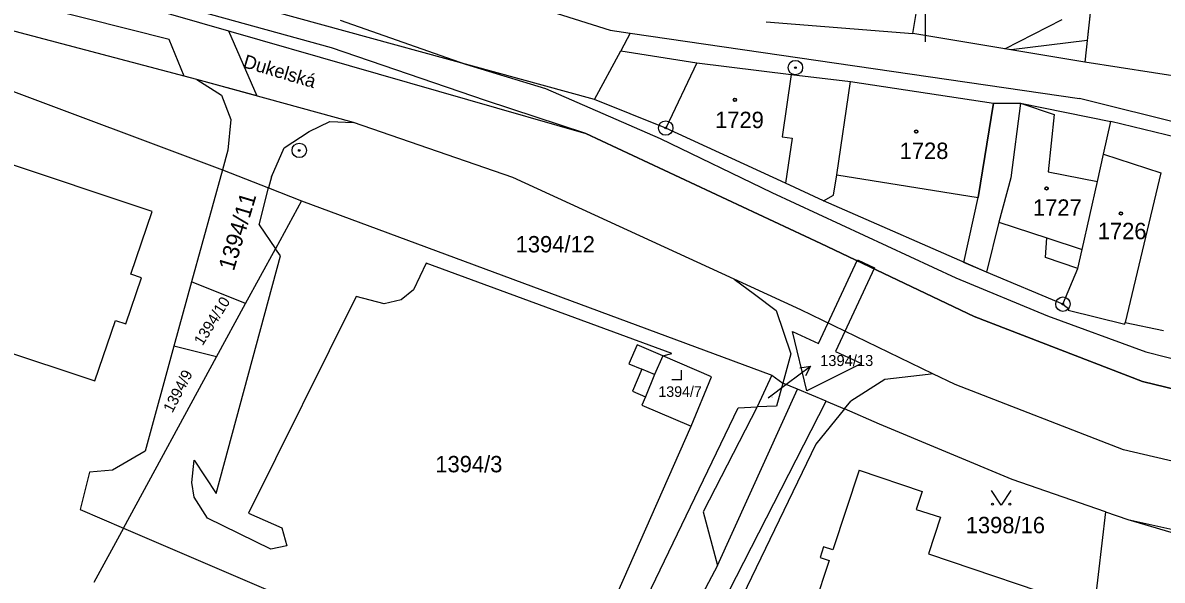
# Model space of a CAD drawing. Extents: x -593183 to -588034, y -1130415 to -1124994.
# Drawn here: x -590198.3 to -590080.2, y -1129405.1 to -1129347.3 of the extents above; entities that cross this region are included whole.
import ezdxf

# ---------------------------------------------------------------- set-up
doc = ezdxf.new("R2010")
doc.units = 0
for name, color, linetype in [('Vrstva 1', 7, 'Continuous'), ('Vrstva 10', 7, 'Continuous'), ('Vrstva 15', 7, 'Continuous'), ('Vrstva 16', 7, 'Continuous'), ('Vrstva 18', 7, 'Continuous'), ('Vrstva 19', 7, 'Continuous'), ('Vrstva 24', 7, 'Continuous'), ('Vrstva 25', 7, 'Continuous'), ('Vrstva 27', 7, 'Continuous'), ('Vrstva 4', 7, 'Continuous')]:
    doc.layers.add(name, color=color, linetype=linetype)

msp = doc.modelspace()

# ---------------------------------------------------------------- linework, layer by layer
at = {"layer": 'Vrstva 1'}
for p, q in [((-590139.01, -1129355.3), (-590244.64, -1129326.31)), ((-590231.05, -1129332.62), (-590139.93, -1129358.81)), ((-590106, -1129348.44), (-590103.78, -1129334.98)), ((-590086.48, -1129335.55), (-590088.17, -1129351.42)), ((-590180.27, -1129353.22), (-590216.59, -1129343.65)), ((-590104.75, -1129344.33), (-590104.75, -1129349.33)), ((-590146.06, -1129345.37), (-590137.4, -1129348.1)), ((-590218.07, -1129347.45), (-590177.61, -1129362.59)), ((-590121.22, -1129347.23), (-590106, -1129348.44)), ((-590137.4, -1129348.1), (-590135.32, -1129348.4)), ((-590135.32, -1129348.4), (-590136.31, -1129350.26)), ((-590135.32, -1129348.4), (-590088.73, -1129355.19)), ((-590088.17, -1129351.42), (-590106, -1129348.44)), ((-590139.01, -1129355.3), (-590136.31, -1129350.26)), ((-590136.31, -1129350.26), (-590128.41, -1129351.5)), ((-590037.28, -1129359.43), (-590088.17, -1129351.42)), ((-590128.41, -1129351.5), (-590118.62, -1129352.69)), ((-590180.27, -1129353.22), (-590177.69, -1129354.86)), ((-590164.02, -1129357.67), (-590180.27, -1129353.22)), ((-590118.62, -1129352.69), (-590119.55, -1129359.15)), ((-590118.62, -1129352.69), (-590112.49, -1129353.44)), ((-590112.49, -1129353.44), (-590097.66, -1129355.67)), ((-590177.69, -1129354.86), (-590176.72, -1129357.36)), ((-590131.64, -1129358.25), (-590139.01, -1129355.3)), ((-590097.66, -1129355.67), (-590094.85, -1129355.69)), ((-590094.85, -1129355.69), (-590095.84, -1129363.42)), ((-590094.85, -1129355.69), (-590085.47, -1129357.56)), ((-590076.58, -1129358.22), (-590088.73, -1129355.19)), ((-590176.72, -1129357.36), (-590177.05, -1129360.54)), ((-590147.5, -1129363.39), (-590164.02, -1129357.67)), ((-590119.22, -1129363.97), (-590131.64, -1129358.25)), ((-590086.24, -1129360.97), (-590085.47, -1129357.56)), ((-590068.5, -1129361.72), (-590085.47, -1129357.56)), ((-590184.89, -1129366.89), (-590208.47, -1129359.04)), ((-590139.93, -1129358.81), (-590115.56, -1129370.22)), ((-590119.55, -1129359.15), (-590118.53, -1129359.3)), ((-590118.53, -1129359.3), (-590119.22, -1129363.97)), ((-590177.05, -1129360.54), (-590177.61, -1129362.59)), ((-590086.88, -1129363.8), (-590086.24, -1129360.97)), ((-590177.61, -1129362.59), (-590180.8, -1129374.2)), ((-590177.61, -1129362.59), (-590172.82, -1129364.46)), ((-590172.82, -1129364.46), (-590169.4, -1129365.8)), ((-590124.54, -1129373.94), (-590147.5, -1129363.39)), ((-590115.28, -1129365.79), (-590119.22, -1129363.97)), ((-590095.84, -1129363.42), (-590097.11, -1129368.01)), ((-590088.46, -1129370.83), (-590086.88, -1129363.8)), ((-590169.4, -1129365.8), (-590172.11, -1129370.78)), ((-590169.4, -1129365.8), (-590120.64, -1129383.86)), ((-590098.39, -1129373.21), (-590115.28, -1129365.79)), ((-590187.09, -1129373.4), (-590184.89, -1129366.89)), ((-590097.11, -1129368.01), (-590098.39, -1129373.21)), ((-590115.56, -1129370.22), (-590099.66, -1129377.8)), ((-590175.2, -1129376.45), (-590172.11, -1129370.78)), ((-590088.91, -1129372.81), (-590088.46, -1129370.83)), ((-590187.62, -1129378.57), (-590186, -1129373.77)), ((-590186, -1129373.77), (-590187.09, -1129373.4)), ((-590090.45, -1129376.51), (-590098.39, -1129373.21)), ((-590090.45, -1129376.51), (-590088.91, -1129372.81)), ((-590180.8, -1129374.2), (-590182.64, -1129380.88)), ((-590175.2, -1129376.45), (-590180.8, -1129374.2)), ((-590124.54, -1129373.94), (-590122.44, -1129375.49)), ((-590117.63, -1129377.11), (-590124.54, -1129373.94)), ((-590122.44, -1129375.49), (-590120.17, -1129377.17)), ((-590178.21, -1129381.98), (-590175.2, -1129376.45)), ((-590120.17, -1129377.17), (-590118.66, -1129381.65)), ((-590103.93, -1129383.74), (-590117.63, -1129377.11)), ((-590090.45, -1129376.51), (-590089.85, -1129376.99)), ((-590089.85, -1129376.99), (-590089.89, -1129377.14)), ((-590089.89, -1129377.14), (-590084.03, -1129378.58)), ((-590190.83, -1129384.48), (-590188.71, -1129378.2)), ((-590188.71, -1129378.2), (-590187.62, -1129378.57)), ((-590099.66, -1129377.8), (-590082.19, -1129384.53)), ((-590084.03, -1129378.58), (-590083.99, -1129378.43)), ((-590083.99, -1129378.43), (-590080.02, -1129379.26)), ((-590205.24, -1129379.69), (-590190.83, -1129384.48)), ((-590182.64, -1129380.88), (-590185.63, -1129391.77)), ((-590178.21, -1129381.98), (-590182.64, -1129380.88)), ((-590134.59, -1129380.72), (-590135.45, -1129382.7)), ((-590131.93, -1129381.87), (-590134.59, -1129380.72)), ((-590187.88, -1129399.75), (-590178.21, -1129381.98)), ((-590126.88, -1129384.04), (-590131.93, -1129381.87)), ((-590118.66, -1129381.65), (-590119.5, -1129384.7)), ((-590135.45, -1129382.7), (-590134.11, -1129383.27)), ((-590134.11, -1129383.27), (-590135.07, -1129385.54)), ((-590129.01, -1129389.17), (-590126.88, -1129384.04)), ((-590120.64, -1129383.86), (-590122.16, -1129387.17)), ((-590120.64, -1129383.86), (-590119.5, -1129384.7)), ((-590101.63, -1129384.86), (-590103.93, -1129383.74)), ((-590082.19, -1129384.53), (-590055.01, -1129391.21)), ((-590135.07, -1129385.54), (-590133.73, -1129386.11)), ((-590119.5, -1129384.7), (-590120.15, -1129387.08)), ((-590117.97, -1129385.34), (-590119.5, -1129384.7)), ((-590115.01, -1129386.57), (-590117.97, -1129385.34)), ((-590084.16, -1129391.61), (-590101.63, -1129384.86)), ((-590136.44, -1129428.41), (-590115.01, -1129386.57)), ((-590133.73, -1129386.11), (-590134.11, -1129386.99)), ((-590115.01, -1129386.57), (-590113.09, -1129387.38)), ((-590135.58, -1129411.01), (-590124.12, -1129387.26)), ((-590134.11, -1129386.99), (-590129.01, -1129389.17)), ((-590122.16, -1129387.17), (-590127.75, -1129398.03)), ((-590124.12, -1129387.26), (-590122.16, -1129387.17)), ((-590120.15, -1129387.08), (-590122.16, -1129387.17)), ((-590113.09, -1129387.38), (-590116.06, -1129391.03)), ((-590109.47, -1129388.96), (-590113.09, -1129387.38)), ((-590095.73, -1129394.69), (-590109.47, -1129388.96)), ((-590116.06, -1129391.03), (-590126.34, -1129412.24)), ((-590056.9, -1129397.99), (-590084.16, -1129391.61)), ((-590185.63, -1129391.77), (-590189, -1129393.74)), ((-590191.39, -1129393.93), (-590192.37, -1129397.82)), ((-590189, -1129393.74), (-590191.39, -1129393.93)), ((-590111.59, -1129393.73), (-590114.32, -1129401.99)), ((-590111.59, -1129393.73), (-590105.06, -1129395.94)), ((-590086.03, -1129398.05), (-590095.73, -1129394.69)), ((-590192.37, -1129397.82), (-590187.88, -1129399.75)), ((-590127.75, -1129398.03), (-590126.27, -1129403.61)), ((-590103.16, -1129398.6), (-590104.39, -1129402.4)), ((-590086.03, -1129398.05), (-590087.22, -1129408.19)), ((-590086.03, -1129398.05), (-590083.72, -1129398.85)), ((-590187.88, -1129399.75), (-590190.94, -1129405.38)), ((-590187.88, -1129399.75), (-590172.63, -1129406.29)), ((-590083.72, -1129398.85), (-590075.53, -1129401.25)), ((-590083.72, -1129398.85), (-590058.67, -1129404.34)), ((-590115.27, -1129401.68), (-590115.63, -1129402.77)), ((-590114.32, -1129401.99), (-590115.27, -1129401.68)), ((-590114.68, -1129403.08), (-590117.22, -1129410.78)), ((-590115.63, -1129402.77), (-590114.68, -1129403.08)), ((-590104.39, -1129402.4), (-590087.22, -1129408.19)), ((-590126.27, -1129403.61), (-590141.28, -1129431.81))]:
    msp.add_line(p, q, dxfattribs=at)
msp.add_lwpolyline([(-590105.06, -1129395.94), (-590105.66, -1129397.79), (-590103.16, -1129398.6)], dxfattribs=at)
at = {"layer": 'Vrstva 10'}
msp.add_lwpolyline([(-590111.35, -1129382.66), (-590117.01, -1129385.49), (-590118.51, -1129379.34), (-590115.81, -1129380.59), (-590111.77, -1129371.91), (-590110, -1129372.74), (-590114.04, -1129381.41)], close=True, dxfattribs=at)
at = {"layer": 'Vrstva 16'}
msp.add_line((-590121, -1129386.21), (-590119.03, -1129384.73), dxfattribs=at)
at = {"layer": 'Vrstva 24'}
for centre, radius in [((-590118.19, -1129351.99), 0.75), ((-590118.19, -1129351.99), 0.0903), ((-590131.64, -1129358.25), 0.75), ((-590131.64, -1129358.25), 0.0903), ((-590169.64, -1129360.57), 0.75), ((-590169.64, -1129360.57), 0.0903), ((-590090.45, -1129376.51), 0.75), ((-590090.45, -1129376.51), 0.0903)]:
    msp.add_circle(centre, radius, dxfattribs=at)
at = {"layer": 'Vrstva 25'}
for p, q in [((-590130, -1129384.36), (-590130, -1129383.36)), ((-590119.03, -1129384.73), (-590116.63, -1129382.93)), ((-590130, -1129384.36), (-590131, -1129384.36))]:
    msp.add_line(p, q, dxfattribs=at)
for points in [[(-590117.73, -1129383.13), (-590116.63, -1129382.93), (-590117.13, -1129383.93)], [(-590095.86, -1129395.85), (-590096.86, -1129397.35), (-590097.86, -1129395.85)]]:
    msp.add_lwpolyline(points, dxfattribs=at)
for centre, radius in [((-590124.46, -1129355.33), 0.175), ((-590124.46, -1129355.33), 0.15), ((-590105.66, -1129358.62), 0.175), ((-590105.66, -1129358.62), 0.15), ((-590092.15, -1129364.51), 0.175), ((-590092.15, -1129364.51), 0.15), ((-590084.44, -1129367.11), 0.175), ((-590084.44, -1129367.11), 0.15), ((-590097.76, -1129397.25), 0.1), ((-590095.96, -1129397.25), 0.1)]:
    msp.add_circle(centre, radius, dxfattribs=at)
at = {"layer": 'Vrstva 27'}
for p, q in [((-590183.13, -1129349.07), (-590255.09, -1129330.89)), ((-590086.48, -1129335.55), (-590087.93, -1129349.17)), ((-590209.95, -1129338.68), (-590176.98, -1129348.16)), ((-590166.29, -1129349.95), (-590184.25, -1129345.01)), ((-590165.39, -1129347.08), (-590152.39, -1129351.63)), ((-590096.47, -1129350.03), (-590090.52, -1129347.01)), ((-590181.57, -1129352.88), (-590183.13, -1129349.07)), ((-590176.98, -1129348.16), (-590174.05, -1129354.92)), ((-590150.34, -1129355.39), (-590166.29, -1129349.95)), ((-590095.83, -1129350.14), (-590096.47, -1129350.03)), ((-590087.93, -1129349.17), (-590095.83, -1129350.14)), ((-590152.39, -1129351.63), (-590144.09, -1129354.14)), ((-590180.27, -1129353.22), (-590181.57, -1129352.88)), ((-590174.05, -1129354.92), (-590180.27, -1129353.22)), ((-590144.09, -1129354.14), (-590132.23, -1129359.33)), ((-590139.93, -1129358.81), (-590150.34, -1129355.39)), ((-590099.25, -1129365.44), (-590097.66, -1129355.67)), ((-590097.66, -1129355.67), (-590094.85, -1129355.69)), ((-590094.85, -1129355.69), (-590095.84, -1129363.42)), ((-590115.56, -1129370.22), (-590139.93, -1129358.81)), ((-590132.23, -1129359.33), (-590120.62, -1129364.92)), ((-590095.84, -1129363.42), (-590097.11, -1129368.01)), ((-590120.62, -1129364.92), (-590101.54, -1129373.77)), ((-590100.72, -1129372.19), (-590099.25, -1129365.44)), ((-590097.11, -1129368.01), (-590098.39, -1129373.21)), ((-590099.66, -1129377.8), (-590115.56, -1129370.22)), ((-590098.39, -1129373.21), (-590100.72, -1129372.19)), ((-590101.54, -1129373.77), (-590092.05, -1129377.74)), ((-590082.19, -1129384.53), (-590099.66, -1129377.8)), ((-590092.05, -1129377.74), (-590081.86, -1129381.46)), ((-590081.86, -1129381.46), (-590068.36, -1129384.9)), ((-590055.01, -1129391.21), (-590082.19, -1129384.53))]:
    msp.add_line(p, q, dxfattribs=at)
at = {"layer": 'Vrstva 4'}
for p, q in [((-590128.41, -1129351.5), (-590131.64, -1129358.25)), ((-590113.88, -1129363.12), (-590112.49, -1129353.44)), ((-590097.66, -1129355.67), (-590099.25, -1129365.44)), ((-590094.85, -1129355.69), (-590091.35, -1129356.85)), ((-590091.35, -1129356.85), (-590091.98, -1129362.8)), ((-590168.6, -1129358.61), (-590166.47, -1129357.56)), ((-590166.47, -1129357.56), (-590164.02, -1129357.67)), ((-590171.19, -1129360.29), (-590168.6, -1129358.61)), ((-590172.53, -1129363.32), (-590171.19, -1129360.29)), ((-590086.24, -1129360.97), (-590080.29, -1129362.9)), ((-590114.24, -1129365.21), (-590113.88, -1129363.12)), ((-590113.88, -1129363.12), (-590099.25, -1129365.44)), ((-590091.98, -1129362.8), (-590086.88, -1129363.8)), ((-590080.29, -1129362.9), (-590083.99, -1129378.43)), ((-590173.81, -1129368.3), (-590172.82, -1129364.46)), ((-590172.53, -1129363.32), (-590172.82, -1129364.46)), ((-590115.28, -1129365.79), (-590114.24, -1129365.21)), ((-590097.11, -1129368.01), (-590092.12, -1129369.64)), ((-590173.81, -1129368.3), (-590172.11, -1129370.78)), ((-590092.25, -1129371.67), (-590092.12, -1129369.64)), ((-590092.12, -1129369.64), (-590088.46, -1129370.83)), ((-590178.26, -1129396.16), (-590171.6, -1129371.52)), ((-590171.6, -1129371.52), (-590172.11, -1129370.78)), ((-590156.47, -1129372.28), (-590157.8, -1129375.02)), ((-590131.01, -1129381.64), (-590156.47, -1129372.28)), ((-590088.91, -1129372.81), (-590092.25, -1129371.67)), ((-590157.8, -1129375.02), (-590159.06, -1129376.07)), ((-590163.75, -1129375.72), (-590174.89, -1129398.17)), ((-590160.85, -1129376.48), (-590163.75, -1129375.72)), ((-590159.06, -1129376.07), (-590160.85, -1129376.48)), ((-590131.93, -1129381.87), (-590132.79, -1129383.81)), ((-590131.93, -1129381.87), (-590131.01, -1129381.64)), ((-590132.79, -1129383.81), (-590134.11, -1129383.27)), ((-590132.79, -1129383.81), (-590133.73, -1129386.11)), ((-590108.92, -1129384.31), (-590112.43, -1129386.57)), ((-590104.43, -1129383.8), (-590108.92, -1129384.31)), ((-590103.93, -1129383.74), (-590104.43, -1129383.8)), ((-590126.27, -1129403.61), (-590117.97, -1129385.34)), ((-590113.09, -1129387.38), (-590112.43, -1129386.57)), ((-590139.96, -1129414.01), (-590129.01, -1129389.17)), ((-590180.78, -1129395), (-590180.55, -1129392.7)), ((-590180.55, -1129392.7), (-590178.26, -1129396.16)), ((-590180.55, -1129396.53), (-590180.78, -1129395)), ((-590179.16, -1129398.71), (-590180.55, -1129396.53)), ((-590172.58, -1129401.92), (-590179.16, -1129398.71)), ((-590174.89, -1129398.17), (-590171.44, -1129399.72)), ((-590171.44, -1129399.72), (-590170.93, -1129401.58)), ((-590170.93, -1129401.58), (-590172.58, -1129401.92))]:
    msp.add_line(p, q, dxfattribs=at)

# ---------------------------------------------------------------- texts
at = {"layer": 'Vrstva 15'}
msp.add_text('Dukelská', height=1.4, rotation=343.4843, dxfattribs=at).set_placement((-590175.55, -1129351.94))
at = {"layer": 'Vrstva 16'}
msp.add_text('1394/13', height=1.14, dxfattribs=at).set_placement((-590115.63, -1129382.93))
at = {"layer": 'Vrstva 18'}
for s, height, rotation, p in [('1394/11', 1.7, 73.3008, (-590176.43, -1129373.15)), ('1394/10', 1.14, 57.9947, (-590179.67, -1129380.89)), ('1394/9', 1.14, 62.6223, (-590182.8, -1129387.86))]:
    msp.add_text(s, height=height, rotation=rotation, dxfattribs=at).set_placement(p)
for s, height, p in [('1394/12', 1.7, (-590147.2, -1129371.15)), ('1394/13', 0.1, (-590121, -1129386.21)), ('1394/3', 1.7, (-590155.53, -1129393.95)), ('1398/16', 1.7, (-590100.53, -1129400.27))]:
    msp.add_text(s, height=height, dxfattribs=at).set_placement(p)
at = {"layer": 'Vrstva 19'}
for s, height, p in [('1729', 1.7, (-590126.52, -1129358.26)), ('1728', 1.7, (-590107.38, -1129361.46)), ('1727', 1.7, (-590093.56, -1129367.35)), ('1726', 1.7, (-590086.84, -1129369.78)), ('1394/7', 1.1, (-590132.4, -1129386.13))]:
    msp.add_text(s, height=height, dxfattribs=at).set_placement(p)

doc.saveas('drawing.dxf')
